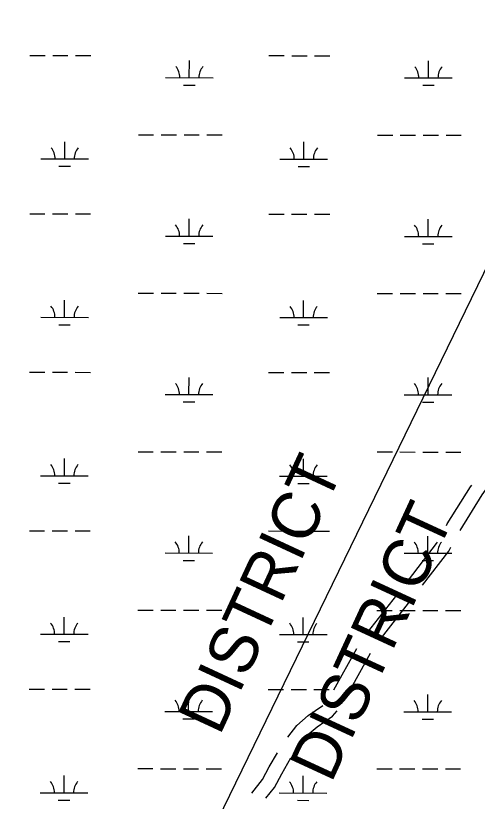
# Model space of a CAD drawing. Extents: x 3148686 to 3186545, y 916144 to 941516.
# Drawn here: x 3155629 to 3156598, y 928237 to 929886 of the extents above; entities that cross this region are included whole.
import ezdxf

# ---------------------------------------------------------------- set-up
doc = ezdxf.new("R2010")
doc.units = 0
for name, color, linetype in [('V-RIVR-IDEN', 7, 'Continuous'), ('V-ROAD-CNTR', 7, 'Continuous'), ('V-TOPO-BNDY', 7, 'Continuous'), ('V-TOPO-GNAM-IDEN', 7, 'Continuous'), ('V-WETL-SWMP', 7, 'Continuous')]:
    doc.layers.add(name, color=color, linetype=linetype)

msp = doc.modelspace()

# ---------------------------------------------------------------- linework, layer by layer
at = {"layer": 'V-ROAD-CNTR'}
for p, q in [((3156367.3, 928591.1), (3156428.9, 928669.9)), ((3156396.8, 928580.1), (3156458.4, 928658.9)), ((3156296.5, 928470.6), (3156345, 928558)), ((3156325, 928460.2), (3156373.6, 928547.6))]:
    msp.add_line(p, q, dxfattribs=at)
for points in [[(3156533, 928816), (3156534.8, 928819.3), (3156583.3, 928897), (3156586.1, 928900.8)], [(3156561.6, 928805.6), (3156608.3, 928880.3), (3156615.3, 928890)], [(3156453.4, 928701.5), (3156512.4, 928778.1), (3156514, 928781)], [(3156482.8, 928690.5), (3156537.7, 928761.7), (3156542.5, 928770.6)], [(3156199.9, 928371.7), (3156219.1, 928396.3), (3156243, 928416.8), (3156273.6, 928438.1)], [(3156229.4, 928360.7), (3156240.9, 928375.5), (3156261.4, 928393.1), (3156293.9, 928415.6), (3156303.6, 928426.7)], [(3156124.6, 928254.1), (3156146.6, 928282.6), (3156161.1, 928309.1), (3156178, 928338.4)], [(3156154.1, 928243.2), (3156171.8, 928266.1), (3156187.3, 928294.4), (3156206.6, 928328)]]:
    msp.add_lwpolyline(points, dxfattribs=at)
at = {"layer": 'V-TOPO-BNDY'}
msp.add_line((3155483.3, 927026.2), (3156975.7, 930095.6), dxfattribs=at)
at = {"layer": 'V-WETL-SWMP'}
for p, q in [((3155658.4, 929802.9), (3155690.4, 929802.9)), ((3155706.4, 929802.9), (3155738.4, 929802.8)), ((3155754.4, 929802.8), (3155786.4, 929802.8)), ((3156160.3, 929802.4), (3156192.3, 929802.4)), ((3156208.3, 929802.3), (3156240.3, 929802.3)), ((3156256.3, 929802.3), (3156288.3, 929802.3)), ((3155993.2, 929756.1), (3155993.3, 929792.1)), ((3156495.1, 929755.6), (3156495.2, 929791.6)), ((3155943.2, 929756.2), (3156043.2, 929756.1)), ((3156445.1, 929755.7), (3156545.1, 929755.6)), ((3155981.2, 929740.7), (3156005.2, 929740.7)), ((3156483.1, 929740.2), (3156507.1, 929740.2)), ((3155886.2, 929636.2), (3155918.2, 929636.1)), ((3155934.2, 929636.1), (3155966.2, 929636.1)), ((3155982.2, 929636.1), (3156014.2, 929636)), ((3156030.2, 929636), (3156062.2, 929636)), ((3156388.2, 929635.7), (3156420.2, 929635.6)), ((3156436.2, 929635.6), (3156468.2, 929635.6)), ((3156484.2, 929635.6), (3156516.2, 929635.5)), ((3156532.2, 929635.5), (3156564.2, 929635.5)), ((3155731.6, 929585.6), (3155731.6, 929621.6)), ((3156233.5, 929585.1), (3156233.5, 929621.1)), ((3155681.6, 929585.7), (3155781.6, 929585.6)), ((3156183.5, 929585.1), (3156283.5, 929585)), ((3155719.6, 929570.2), (3155743.6, 929570.2)), ((3156221.5, 929569.7), (3156245.5, 929569.6)), ((3155658.1, 929470.2), (3155690.1, 929470.2)), ((3155706.1, 929470.2), (3155738.1, 929470.2)), ((3155754.1, 929470.1), (3155786.1, 929470.1)), ((3156160, 929469.7), (3156192, 929469.7)), ((3156208, 929469.7), (3156240, 929469.6)), ((3156256, 929469.6), (3156288, 929469.6)), ((3155992.9, 929423.5), (3155992.9, 929459.5)), ((3156494.8, 929422.9), (3156494.8, 929458.9)), ((3155942.9, 929423.5), (3156042.9, 929423.4)), ((3156444.8, 929423), (3156544.8, 929422.9)), ((3155980.9, 929408), (3156004.9, 929408)), ((3156482.8, 929407.5), (3156506.8, 929407.5)), ((3155885.9, 929303.5), (3155917.9, 929303.5)), ((3155933.9, 929303.5), (3155965.9, 929303.4)), ((3155981.9, 929303.4), (3156013.9, 929303.4)), ((3156029.9, 929303.4), (3156061.9, 929303.3)), ((3156387.8, 929303), (3156419.8, 929302.9)), ((3156435.8, 929302.9), (3156467.8, 929302.9)), ((3156483.8, 929302.9), (3156515.8, 929302.8)), ((3156531.8, 929302.8), (3156563.8, 929302.8)), ((3155731.3, 929252.9), (3155731.3, 929288.9)), ((3156233.2, 929252.4), (3156233.2, 929288.4)), ((3155681.3, 929253), (3155781.3, 929252.9)), ((3156183.2, 929252.5), (3156283.2, 929252.3)), ((3155719.2, 929237.5), (3155743.2, 929237.5)), ((3156221.1, 929237), (3156245.1, 929237)), ((3155657.7, 929137.6), (3155689.7, 929137.5)), ((3155705.7, 929137.5), (3155737.7, 929137.5)), ((3155753.7, 929137.5), (3155785.7, 929137.4)), ((3156159.6, 929137), (3156191.6, 929137)), ((3156207.6, 929137), (3156239.6, 929137)), ((3156255.6, 929136.9), (3156287.6, 929136.9)), ((3155992.5, 929090.8), (3155992.6, 929126.8)), ((3156494.4, 929090.3), (3156494.5, 929126.3)), ((3155942.5, 929090.8), (3156042.5, 929090.7)), ((3156444.4, 929090.3), (3156544.4, 929090.2)), ((3155980.5, 929075.4), (3156004.5, 929075.3)), ((3156482.4, 929074.8), (3156506.4, 929074.8)), ((3155885.5, 928970.8), (3155917.5, 928970.8)), ((3155933.5, 928970.8), (3155965.5, 928970.7)), ((3155981.5, 928970.7), (3156013.5, 928970.7)), ((3156029.5, 928970.7), (3156061.5, 928970.6)), ((3156387.5, 928970.3), (3156419.5, 928970.3)), ((3156435.5, 928970.3), (3156467.5, 928970.2)), ((3156483.5, 928970.2), (3156515.5, 928970.2)), ((3156531.5, 928970.2), (3156563.5, 928970.1)), ((3155730.9, 928920.3), (3155730.9, 928956.3)), ((3156232.8, 928919.7), (3156232.8, 928955.7)), ((3155680.9, 928920.3), (3155780.9, 928920.2)), ((3155718.9, 928904.8), (3155742.9, 928904.8)), ((3156182.8, 928919.8), (3156282.8, 928919.7)), ((3156220.8, 928904.3), (3156244.8, 928904.3)), ((3155657.4, 928804.9), (3155689.4, 928804.9)), ((3155705.4, 928804.8), (3155737.4, 928804.8)), ((3155753.4, 928804.8), (3155785.4, 928804.8)), ((3155992.2, 928758.1), (3155992.2, 928794.1)), ((3156159.3, 928804.4), (3156191.3, 928804.3)), ((3156207.3, 928804.3), (3156239.3, 928804.3)), ((3156255.3, 928804.3), (3156287.3, 928804.2)), ((3156494.1, 928757.6), (3156494.1, 928793.6)), ((3155942.2, 928758.2), (3156042.2, 928758.1)), ((3156444.1, 928757.6), (3156544.1, 928757.5)), ((3155980.2, 928742.7), (3156004.2, 928742.7)), ((3156482.1, 928742.2), (3156506.1, 928742.1)), ((3155730.6, 928587.6), (3155730.6, 928623.6)), ((3155885.2, 928638.2), (3155917.2, 928638.1)), ((3155933.2, 928638.1), (3155965.2, 928638.1)), ((3155981.2, 928638.1), (3156013.2, 928638)), ((3156029.2, 928638), (3156061.2, 928638)), ((3156387.1, 928637.6), (3156419.1, 928637.6)), ((3156435.1, 928637.6), (3156467.1, 928637.5)), ((3156483.1, 928637.5), (3156515.1, 928637.5)), ((3156531.1, 928637.5), (3156563.1, 928637.4)), ((3156232.5, 928587.1), (3156232.5, 928623.1)), ((3155680.6, 928587.6), (3155780.6, 928587.5)), ((3156182.5, 928587.1), (3156282.5, 928587)), ((3155718.5, 928572.2), (3155742.5, 928572.1)), ((3156220.4, 928571.6), (3156244.4, 928571.6)), ((3155657, 928472.2), (3155689, 928472.2)), ((3155705, 928472.2), (3155737, 928472.1)), ((3155753, 928472.1), (3155785, 928472.1)), ((3155991.8, 928425.4), (3155991.9, 928461.4)), ((3156158.9, 928471.7), (3156190.9, 928471.7)), ((3156206.9, 928471.6), (3156238.9, 928471.6)), ((3156254.9, 928471.6), (3156286.9, 928471.6)), ((3156493.7, 928424.9), (3156493.8, 928460.9)), ((3155941.8, 928425.5), (3156041.8, 928425.4)), ((3155979.8, 928410), (3156003.8, 928410)), ((3156443.7, 928425), (3156543.7, 928424.9)), ((3156481.7, 928409.5), (3156505.7, 928409.5)), ((3155884.8, 928305.5), (3155916.8, 928305.5)), ((3155932.8, 928305.4), (3155964.8, 928305.4)), ((3155980.8, 928305.4), (3156012.8, 928305.3)), ((3156028.8, 928305.3), (3156060.8, 928305.3)), ((3156386.8, 928305), (3156418.8, 928304.9)), ((3156434.8, 928304.9), (3156466.8, 928304.9)), ((3156482.8, 928304.9), (3156514.8, 928304.8)), ((3156530.8, 928304.8), (3156562.8, 928304.8)), ((3155730.2, 928254.9), (3155730.2, 928290.9)), ((3156232.1, 928254.4), (3156232.1, 928290.4)), ((3155680.2, 928255), (3155780.2, 928254.9)), ((3156182.1, 928254.4), (3156282.1, 928254.3)), ((3155718.2, 928239.5), (3155742.2, 928239.5)), ((3156220.1, 928239), (3156244.1, 928238.9))]:
    msp.add_line(p, q, dxfattribs=at)
for centre, start, end in [((3155938, 929756.7), 359.1678, 40.7115), ((3156048.5, 929756.6), 139.1678, 180.7115), ((3156439.9, 929756.1), 359.1678, 40.7115), ((3156550.4, 929756), 139.1678, 180.7115), ((3155676.4, 929586.1), 359.1678, 40.7115), ((3155786.8, 929586), 139.1678, 180.7115), ((3156178.3, 929585.6), 359.1678, 40.7115), ((3156288.8, 929585.5), 139.1678, 180.7115), ((3155937.6, 929424), 359.1678, 40.7115), ((3156048.1, 929423.9), 139.1678, 180.7115), ((3156439.5, 929423.5), 359.1678, 40.7115), ((3156550, 929423.4), 139.1678, 180.7115), ((3155676, 929253.5), 359.1678, 40.7115), ((3155786.5, 929253.3), 139.1678, 180.7115), ((3156177.9, 929252.9), 359.1678, 40.7115), ((3156288.4, 929252.8), 139.1678, 180.7115), ((3155937.3, 929091.3), 359.1678, 40.7115), ((3156047.8, 929091.2), 139.1678, 180.7115), ((3156439.2, 929090.8), 359.1678, 40.7115), ((3156549.7, 929090.7), 139.1678, 180.7115), ((3155675.7, 928920.8), 359.1678, 40.7115), ((3155786.1, 928920.7), 139.1678, 180.7115), ((3156177.6, 928920.3), 359.1678, 40.7115), ((3156288.1, 928920.1), 139.1678, 180.7115), ((3155936.9, 928758.7), 359.1678, 40.7115), ((3156047.4, 928758.5), 139.1678, 180.7115), ((3156438.8, 928758.1), 359.1678, 40.7115), ((3156549.3, 928758), 139.1678, 180.7115), ((3155675.3, 928588.1), 359.1678, 40.7115), ((3155785.8, 928588), 139.1678, 180.7115), ((3156177.2, 928587.6), 359.1678, 40.7115), ((3156287.7, 928587.5), 139.1678, 180.7115), ((3155936.6, 928426), 359.1678, 40.7115), ((3156047.1, 928425.9), 139.1678, 180.7115), ((3156438.5, 928425.4), 359.1678, 40.7115), ((3156549, 928425.3), 139.1678, 180.7115), ((3155675, 928255.4), 359.1678, 40.7115), ((3155785.4, 928255.3), 139.1678, 180.7115), ((3156176.9, 928254.9), 359.1678, 40.7115), ((3156287.4, 928254.8), 139.1678, 180.7115)]:
    msp.add_arc(centre, 35.2, start, end, dxfattribs=at)

# ---------------------------------------------------------------- texts
at = {"layer": 'V-RIVR-IDEN'}
msp.add_text('Lake', height=133, rotation=52.8152, dxfattribs=at).set_placement((3156551, 927885.9))
at = {"layer": 'V-TOPO-GNAM-IDEN'}
for rotation, p in [(65.1109, (3156056.8, 928372.6)), (65.2225, (3156291, 928273))]:
    msp.add_text('DISTRICT', height=100, rotation=rotation, dxfattribs=at).set_placement(p)

doc.saveas('drawing.dxf')
